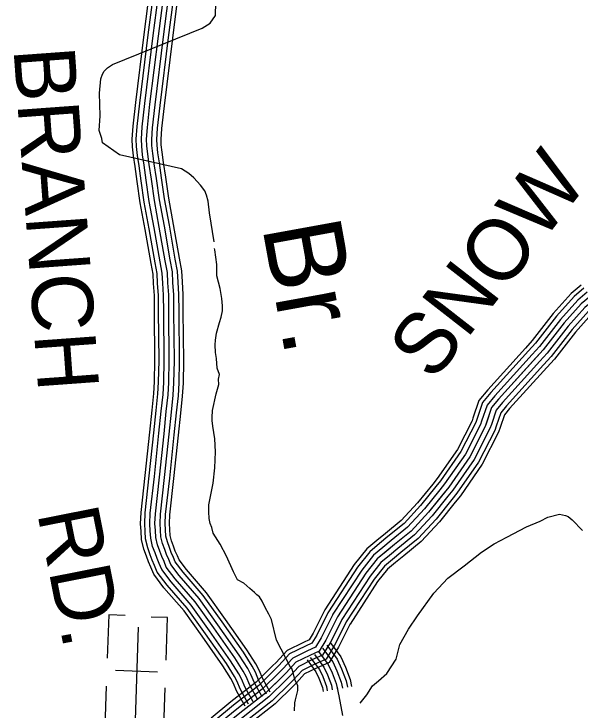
# Model space of a CAD drawing. Extents: x 1551132 to 1791609, y 378168 to 563823.
# Drawn here: x 1637247 to 1640675, y 512135 to 516350 of the extents above; entities that cross this region are included whole.
import ezdxf

# ---------------------------------------------------------------- set-up
doc = ezdxf.new("R2010")
doc.units = 0
for name, color, linetype in [('DESIGN - DRAINAGE - Bridges and Cross Drains Size Text', 7, 'Continuous'), ('DESIGN - ROW - Right-of-Way and Easement Labels', 7, 'Continuous'), ('DESIGN - TRANSPORTATION - Text', 7, 'Continuous'), ('DESIGN - UTILITIES - Cable (Underground) with Text', 7, 'Continuous'), ('SURVEY - CONTOURS - Index with Text', 7, 'Continuous'), ('SURVEY - CONTROL with Text', 7, 'Continuous'), ('SURVEY - PROPERTY - Owners', 7, 'Continuous'), ('SURVEY - TRANSPORTATION - Roads', 7, 'Continuous')]:
    doc.layers.add(name, color=color, linetype=linetype)

msp = doc.modelspace()

# ---------------------------------------------------------------- linework, layer by layer
at = {"layer": 'DESIGN - TRANSPORTATION - Text'}
for points in [[(1637844.445, 516043.555), (1638386.949, 516262.919), (1638436.164, 516293.212), (1638467.355, 516339.88), (1638470.264, 516419.899), (1638468.855, 516471.958), (1638461.589, 516536.085), (1638432.215, 516588.47), (1638416.815, 516640.688), (1638381.399, 516689.139), (1638330.167, 516753.782), (1638300.701, 516798.167), (1638261.71, 516884.685), (1638179.429, 517029.756), (1638122.572, 517126.492), (1638024.408, 517281.754), (1637953.593, 517380.656), (1637919.06, 517437.824)], [(1637784.021, 515570.085), (1637780.321, 515596.144), (1637762.88, 515644.387), (1637769.88, 515732.372), (1637765.455, 515870.517), (1637774.43, 515956.478), (1637782.738, 515984.404), (1637792.963, 516004.296), (1637813.171, 516024.071), (1637844.445, 516043.555)], [(1638459.688, 514969.794), (1638431.655, 515144.891), (1638422.489, 515217.051), (1638412.906, 515253.185), (1638403.215, 515279.319), (1638377.623, 515313.645), (1638336.158, 515358.163), (1638306.484, 515384.53), (1638262.01, 515412.739), (1637887.202, 515496.049), (1637784.021, 515570.085)], [(1638807.204, 512684.111), (1638790.762, 512715.137), (1638769.238, 512755.421), (1638749.688, 512793.68), (1638733.997, 512819.881), (1638718.147, 512832.073), (1638704.323, 512846.248), (1638676.615, 512870.59), (1638639.016, 512903.058), (1638601.275, 512923.508), (1638575.851, 512971.843), (1638534.952, 513066.395), (1638495.811, 513138.906), (1638454.595, 513205.432), (1638444.996, 513239.575), (1638435.279, 513263.7), (1638429.621, 513293.793), (1638428.105, 513335.844), (1638426.58, 513377.887), (1638454.046, 513507.665), (1638463.104, 513601.626), (1638468.195, 513697.637), (1638463.112, 513777.755), (1638451.988, 513853.941), (1638448.379, 513888.008), (1638448.588, 513906.017), (1638449.063, 513948.043), (1638472.204, 514049.846), (1638488.829, 514105.689), (1638485.195, 514137.756), (1638491.512, 514165.707), (1638477.979, 514205.891), (1638474.646, 514263.976), (1638467.062, 514300.086), (1638465.588, 514346.137), (1638467.904, 514374.137), (1638474.379, 514416.089), (1638491.112, 514481.94), (1638501.47, 514513.841), (1638509.895, 514551.775), (1638510.237, 514581.793), (1638506.745, 514625.861), (1638495.462, 514688.037), (1638476.337, 514764.323), (1638475.121, 514832.383), (1638464.13, 514920.577), (1638462.305, 514929.535)], [(1639344.291, 512177.281), (1639383.623, 512227.841), (1639417.697, 512280.859), (1639455.555, 512311.16), (1639504.77, 512356.603), (1639561.561, 512443.705), (1639584.277, 512530.807), (1639637.284, 512625.485), (1639690.291, 512705.02), (1639790.622, 512841.599), (1639875.595, 512932.668), (1639974.376, 513007.57), (1640079.24, 513090.397), (1640155.772, 513141.54), (1640232.162, 513180.674), (1640350.784, 513243.334), (1640433.124, 513278.394), (1640479.356, 513301.869), (1640551.521, 513321.036), (1640587.395, 513312.611), (1640603.312, 513306.419), (1640627.069, 513286.127), (1640690.284, 513221.342)], [(1638946.342, 512130.005), (1638948.883, 512178.006), (1638953.083, 512195.973), (1638959.466, 512229.924), (1638965.733, 512253.866), (1638966.05, 512281.884), (1638948.5, 512320.118), (1638938.992, 512362.261), (1638929.267, 512386.395), (1638923.117, 512391.128), (1638837.478, 512557.349), (1638807.204, 512684.111)]]:
    msp.add_lwpolyline(points, dxfattribs=at)
at = {"layer": 'DESIGN - UTILITIES - Cable (Underground) with Text'}
for p, q in [((1637821.76, 512710.598), (1637812.655, 512449.934)), ((1637921.379, 512707.124), (1637822.377, 512710.598)), ((1638177.777, 512694.236), (1638078.066, 512697.71)), ((1638168.713, 512437.622), (1638177.685, 512694.236)), ((1638116.13, 512365.019), (1637862.641, 512373.858)), ((1637806.716, 512279.08), (1637797.919, 512027.791)), ((1638153.843, 512011.379), (1638162.865, 512269.359))]:
    msp.add_line(p, q, dxfattribs=at)
msp.add_lwpolyline([(1638000.232, 512636.941), (1637980.572, 512074.261)], dxfattribs=at)
at = {"layer": 'SURVEY - CONTOURS - Index with Text'}
for points in [[(1638646.624, 512157.947), (1638596.717, 512247.724), (1638575.242, 512300.367), (1638561.292, 512325.926), (1638512.919, 512402.528), (1638386.563, 512582.416), (1638277.208, 512736.245), (1638155.694, 512875.107), (1638093.946, 512957.384), (1638076.421, 513000.235), (1638062.171, 513032.861), (1638049.897, 513066.912), (1638033.855, 513108.805), (1638019.989, 513167.389), (1638017.622, 513217.032), (1638014.414, 513262.634), (1638017.523, 513330.535), (1638042.58, 513554.974), (1638069.822, 513816.531), (1638083.521, 513950.785), (1638094.596, 514050.971), (1638098.863, 514121.764), (1638101.346, 514250.959), (1638098.621, 514547.4), (1638097.896, 514644.961), (1638092.947, 514717.196), (1638089.997, 514774.264), (1638077.822, 514839.399), (1638042.381, 515044.088), (1638012.157, 515205.892), (1637993.499, 515336.129), (1637980.658, 515426.173), (1637971.216, 515489.858), (1637965.333, 515544.734), (1637963.558, 515592.377), (1637968.9, 515670.854), (1637984.916, 515813.216), (1638036.14, 516225.668), (1638074.573, 516527.768)], [(1638668.223, 512169.956), (1638619.041, 512258.441), (1638597.6, 512310.993), (1638582.617, 512338.46), (1638533.493, 512416.245), (1638406.746, 512596.675), (1638296.632, 512751.587), (1638174.902, 512890.682), (1638115.62, 512969.684), (1638099.187, 513009.86), (1638085.154, 513042.003), (1638073.071, 513075.529), (1638057.53, 513116.113), (1638044.563, 513170.848), (1638042.297, 513218.482), (1638039.172, 513262.942), (1638042.18, 513328.602), (1638067.155, 513552.324), (1638094.404, 513813.998), (1638108.104, 513948.176), (1638119.237, 514048.871), (1638123.562, 514120.781), (1638126.062, 514250.834), (1638123.337, 514547.608), (1638122.604, 514645.903), (1638117.621, 514718.679), (1638114.596, 514777.181), (1638102.155, 514843.774), (1638066.706, 515048.463), (1638036.556, 515209.917), (1638017.965, 515339.62), (1638005.116, 515429.731), (1637995.733, 515492.991), (1637989.999, 515546.509), (1637988.308, 515591.994), (1637993.516, 515668.637), (1638009.457, 515810.316), (1638060.665, 516222.585), (1638099.522, 516528.034)], [(1638695.323, 512185.023), (1638647.04, 512271.875), (1638625.641, 512324.31), (1638609.35, 512354.177), (1638559.301, 512433.437), (1638432.062, 512614.567), (1638320.99, 512770.829), (1638199.001, 512910.225), (1638142.803, 512985.101), (1638127.736, 513021.927), (1638113.97, 513053.478), (1638102.129, 513086.329), (1638087.212, 513125.263), (1638075.396, 513175.198), (1638073.246, 513220.307), (1638070.221, 513263.317), (1638073.096, 513326.169), (1638097.971, 513548.999), (1638125.245, 513810.823), (1638138.928, 513944.893), (1638150.128, 514046.229), (1638154.545, 514119.556), (1638157.07, 514250.684), (1638154.337, 514547.867), (1638153.595, 514647.078), (1638148.57, 514720.538), (1638145.445, 514780.848), (1638132.662, 514849.266), (1638097.222, 515053.955), (1638067.147, 515214.959), (1638048.648, 515344.012), (1638035.798, 515434.198), (1638026.49, 515496.925), (1638020.932, 515548.743), (1638019.34, 515591.519), (1638024.399, 515665.846), (1638040.248, 515806.666), (1638091.422, 516218.718), (1638130.813, 516528.368)], [(1638722.414, 512200.082), (1638675.04, 512285.309), (1638653.69, 512337.635), (1638636.091, 512369.894), (1638585.1, 512450.638), (1638457.378, 512632.459), (1638345.348, 512790.063), (1638223.092, 512929.767), (1638169.985, 513000.527), (1638156.294, 513034.003), (1638142.786, 513064.945), (1638131.186, 513097.129), (1638116.903, 513134.422), (1638106.22, 513179.54), (1638104.195, 513222.133), (1638101.271, 513263.7), (1638104.02, 513323.735), (1638128.795, 513545.674), (1638156.078, 513807.639), (1638169.753, 513941.618), (1638181.027, 514043.595), (1638185.527, 514118.322), (1638188.069, 514250.526), (1638185.336, 514548.125), (1638184.586, 514648.253), (1638179.511, 514722.396), (1638176.295, 514784.515), (1638163.17, 514854.758), (1638127.729, 515059.447), (1638097.738, 515220.009), (1638079.339, 515348.396), (1638066.473, 515438.656), (1638057.248, 515500.85), (1638051.873, 515550.976), (1638050.381, 515591.044), (1638055.281, 515663.062), (1638071.031, 515803.024), (1638122.18, 516214.851), (1638162.104, 516528.71)], [(1638722.414, 512200.082), (1638675.04, 512285.309), (1638653.69, 512337.635), (1638636.091, 512369.894), (1638585.1, 512450.638), (1638457.378, 512632.459), (1638345.348, 512790.063), (1638223.092, 512929.767), (1638169.985, 513000.527), (1638156.294, 513034.003), (1638142.786, 513064.945), (1638131.186, 513097.129), (1638116.903, 513134.422), (1638106.22, 513179.54), (1638104.195, 513222.133), (1638101.271, 513263.7), (1638104.02, 513323.735), (1638128.795, 513545.674), (1638156.078, 513807.639), (1638169.753, 513941.618), (1638181.027, 514043.595), (1638185.527, 514118.322), (1638188.069, 514250.526), (1638185.336, 514548.125), (1638184.586, 514648.253), (1638179.511, 514722.396), (1638176.295, 514784.515), (1638163.17, 514854.758), (1638127.729, 515059.447), (1638097.738, 515220.009), (1638079.339, 515348.396), (1638066.473, 515438.656), (1638057.248, 515500.85), (1638051.873, 515550.976), (1638050.381, 515591.044), (1638055.281, 515663.062), (1638071.031, 515803.024), (1638122.18, 516214.851), (1638162.104, 516528.71)], [(1638749.505, 512215.14), (1638703.039, 512298.742), (1638681.74, 512350.96), (1638662.832, 512385.611), (1638610.9, 512467.838), (1638482.694, 512650.351), (1638369.706, 512809.297), (1638247.184, 512949.309), (1638197.168, 513015.952), (1638184.852, 513046.078), (1638171.602, 513076.412), (1638160.244, 513107.93), (1638146.594, 513143.581), (1638137.045, 513183.882), (1638135.145, 513223.958), (1638132.32, 513264.084), (1638134.945, 513321.302), (1638159.619, 513542.349), (1638186.91, 513804.456), (1638200.577, 513938.343), (1638211.927, 514040.962), (1638216.51, 514117.089), (1638219.068, 514250.367), (1638216.335, 514548.383), (1638215.577, 514649.428), (1638210.452, 514724.255), (1638207.144, 514788.181), (1638193.678, 514860.25), (1638158.237, 515064.938), (1638128.329, 515225.059), (1638110.03, 515352.779), (1638097.147, 515443.115), (1638088.005, 515504.775), (1638082.814, 515553.209), (1638081.422, 515590.569), (1638086.164, 515660.279), (1638101.814, 515799.382), (1638152.938, 516210.985), (1638193.395, 516529.051)], [(1638776.604, 512230.207), (1638731.038, 512312.176), (1638709.781, 512364.277), (1638689.564, 512401.328), (1638636.707, 512485.031), (1638508.011, 512668.244), (1638394.063, 512828.539), (1638271.283, 512968.851), (1638224.351, 513031.369), (1638213.401, 513058.145), (1638200.418, 513087.887), (1638189.302, 513118.73), (1638176.277, 513152.731), (1638167.877, 513188.232), (1638166.094, 513225.783), (1638163.369, 513264.459), (1638165.861, 513318.868), (1638190.435, 513539.024), (1638217.751, 513801.281), (1638231.401, 513935.059), (1638242.818, 514038.32), (1638247.493, 514115.864), (1638250.076, 514250.217), (1638247.334, 514548.642), (1638246.568, 514650.603), (1638241.401, 514726.113), (1638237.993, 514791.848), (1638224.185, 514865.742), (1638188.753, 515070.43), (1638158.92, 515230.101), (1638140.712, 515357.171), (1638127.829, 515447.582), (1638118.763, 515508.708), (1638113.746, 515555.443), (1638112.455, 515590.094), (1638117.046, 515657.487), (1638132.605, 515795.732), (1638183.695, 516207.118), (1638224.686, 516529.385)], [(1638799.078, 512242.699), (1638754.263, 512323.326), (1638733.047, 512375.328), (1638711.747, 512414.362), (1638658.115, 512499.298), (1638529.01, 512683.086), (1638414.271, 512844.498), (1638291.266, 512985.06), (1638246.909, 513044.17), (1638237.092, 513068.162), (1638224.326, 513097.404), (1638213.409, 513127.689), (1638200.91, 513160.331), (1638193.452, 513191.832), (1638191.76, 513227.291), (1638189.127, 513264.775), (1638191.51, 513316.852), (1638216.001, 513536.266), (1638243.326, 513798.639), (1638256.976, 513932.343), (1638268.45, 514036.137), (1638273.192, 514114.839), (1638275.792, 514250.084), (1638273.051, 514548.859), (1638272.276, 514651.578), (1638267.067, 514727.663), (1638263.593, 514794.882), (1638249.501, 514870.3), (1638214.061, 515074.98), (1638184.303, 515234.293), (1638166.17, 515360.804), (1638153.271, 515451.282), (1638144.271, 515511.967), (1638139.413, 515557.293), (1638138.204, 515589.694), (1638142.663, 515655.179), (1638158.137, 515792.716), (1638209.211, 516203.91), (1638250.644, 516529.668)]]:
    msp.add_lwpolyline(points, dxfattribs=at)
at = {"layer": 'SURVEY - CONTROL with Text'}
for points in [[(1640682.735, 514707.872), (1640622.387, 514657.396), (1640513.356, 514535.101), (1640386.301, 514372.088), (1640344.135, 514325.529)], [(1640698.593, 514688.905), (1640639.628, 514639.596), (1640532.347, 514519.267), (1640405.233, 514356.171), (1640362.451, 514308.937)], [(1640718.485, 514665.13), (1640661.261, 514617.27), (1640556.172, 514499.4), (1640428.983, 514336.204), (1640385.426, 514288.12)], [(1640738.367, 514641.346), (1640682.885, 514594.944), (1640579.988, 514479.533), (1640452.724, 514316.245), (1640408.4, 514267.311)], [(1640758.25, 514617.562), (1640704.51, 514572.619), (1640603.804, 514459.666), (1640476.465, 514296.287), (1640431.374, 514246.502)], [(1640682.885, 514594.944), (1640579.988, 514479.533), (1640452.724, 514316.245), (1640182.405, 514017.813), (1640140.006, 513966.045), (1640101.124, 513852.2), (1640007.701, 513668.653), (1639880.279, 513485.349), (1639757.09, 513332.045), (1639652.209, 513218.65), (1639551.578, 513137.265), (1639446.905, 513049.896), (1639378.24, 512964.285), (1639206.186, 512699.195), (1639135.087, 512557.541), (1639094.572, 512491.756), (1639038.373, 512466.114), (1638954.05, 512424.654), (1638895.56, 512360.994), (1638770.604, 512237.733), (1638615.658, 512116.679)], [(1640778.141, 514593.786), (1640726.143, 514550.293), (1640627.628, 514439.799), (1640500.215, 514276.319), (1640454.349, 514225.685)], [(1640794.641, 514574.052), (1640744.084, 514531.776), (1640647.386, 514423.323), (1640519.914, 514259.761), (1640473.407, 514208.418)], [(1640344.143, 514325.537), (1640116.69, 514074.431), (1640063.008, 514008.887), (1640026.775, 513902.81)], [(1640362.459, 514308.945), (1640135.423, 514058.297), (1640084.949, 513996.679), (1640050.158, 513894.818)], [(1640385.434, 514288.128), (1640158.914, 514038.055), (1640112.482, 513981.362), (1640079.499, 513884.792)], [(1640408.408, 514267.319), (1640182.405, 514017.813), (1640140.006, 513966.045), (1640108.832, 513874.776)], [(1640431.383, 514246.51), (1640205.896, 513997.57), (1640167.531, 513950.728), (1640138.164, 513864.759)], [(1640454.357, 514225.693), (1640229.387, 513977.328), (1640195.063, 513935.41), (1640167.505, 513854.733)], [(1640473.415, 514208.426), (1640248.879, 513960.544), (1640217.896, 513922.71), (1640191.838, 513846.425)], [(1640026.784, 513902.826), (1640021.051, 513886.051), (1639933.111, 513713.28), (1639810.797, 513537.325), (1639783.289, 513503.091)], [(1640050.167, 513894.834), (1640043.875, 513876.401), (1639954.369, 513700.563), (1639830.605, 513522.508), (1639802.556, 513487.607)], [(1640079.508, 513884.809), (1640072.499, 513864.3), (1639981.035, 513684.604), (1639855.438, 513503.932), (1639826.713, 513468.182)], [(1640108.84, 513874.792), (1640101.124, 513852.2), (1640007.701, 513668.653), (1639880.279, 513485.349), (1639850.879, 513448.764)], [(1640138.173, 513864.775), (1640129.748, 513840.1), (1640034.367, 513652.703), (1639905.12, 513466.765), (1639875.045, 513429.347)], [(1640167.514, 513854.75), (1640158.372, 513827.999), (1640061.033, 513636.744), (1639929.952, 513448.189), (1639899.203, 513409.922)], [(1640191.847, 513846.441), (1640182.122, 513817.957), (1640083.149, 513623.511), (1639950.56, 513432.772), (1639919.253, 513393.813)], [(1639783.298, 513503.091), (1639691.383, 513388.713), (1639592.81, 513282.135), (1639496.529, 513204.275), (1639445.064, 513161.315)], [(1639802.564, 513487.607), (1639710.116, 513372.562), (1639609.735, 513264.043), (1639512.221, 513185.174), (1639460.905, 513142.34)], [(1639826.722, 513468.19), (1639733.599, 513352.303), (1639630.976, 513241.342), (1639531.895, 513161.215), (1639480.763, 513118.539)], [(1639850.888, 513448.773), (1639757.09, 513332.045), (1639652.209, 513218.65), (1639551.578, 513137.265), (1639500.629, 513094.738)], [(1639875.054, 513429.356), (1639780.581, 513311.786), (1639673.442, 513195.958), (1639571.261, 513113.314), (1639520.495, 513070.938)], [(1639899.212, 513409.938), (1639804.064, 513291.527), (1639694.683, 513173.257), (1639590.935, 513089.355), (1639540.353, 513047.137)], [(1639919.261, 513393.821), (1639823.555, 513274.718), (1639712.299, 513154.432), (1639607.26, 513069.488), (1639556.836, 513027.395)], [(1639445.072, 513161.323), (1639384.682, 513110.914), (1639307.875, 513015.153), (1639130.846, 512742.396), (1639126.796, 512734.329)], [(1639460.905, 513142.348), (1639402.423, 513093.522), (1639327.933, 513000.653), (1639152.32, 512730.079), (1639148.879, 512723.237)], [(1639480.771, 513118.547), (1639424.664, 513071.713), (1639353.082, 512982.469), (1639179.253, 512714.637), (1639176.587, 512709.32)], [(1639500.637, 513094.747), (1639446.905, 513049.896), (1639378.24, 512964.285), (1639206.186, 512699.195), (1639204.286, 512695.411)], [(1639520.504, 513070.946), (1639469.146, 513028.078), (1639403.398, 512946.101), (1639233.118, 512683.753), (1639231.985, 512681.503)], [(1639540.37, 513047.146), (1639491.388, 513006.269), (1639428.547, 512927.917), (1639260.051, 512668.311), (1639259.693, 512667.586)], [(1639556.844, 513027.403), (1639509.845, 512988.169), (1639449.422, 512912.834), (1639282.401, 512655.502)], [(1639126.796, 512734.329), (1639059.281, 512599.809), (1639034.573, 512559.699), (1639001.241, 512544.491), (1638901.201, 512495.298), (1638833.153, 512421.237), (1638815.962, 512404.287)], [(1639148.887, 512723.245), (1639080.889, 512587.758), (1639051.673, 512540.332), (1639011.824, 512522.148), (1638916.259, 512475.164), (1638850.936, 512404.07), (1638833.319, 512386.686)], [(1639176.587, 512709.337), (1639107.988, 512572.65), (1639073.122, 512516.048), (1639025.098, 512494.131), (1638935.159, 512449.913), (1638873.252, 512382.528), (1638855.086, 512364.619)], [(1639204.294, 512695.428), (1639135.087, 512557.541), (1639094.572, 512491.756), (1639038.373, 512466.114), (1638954.05, 512424.654), (1638895.56, 512360.994), (1638876.852, 512342.544)], [(1639232.002, 512681.519), (1639162.187, 512542.432), (1639116.021, 512467.464), (1639051.648, 512438.096), (1638972.941, 512399.395), (1638917.867, 512339.46), (1638898.618, 512320.468)], [(1639259.701, 512667.611), (1639189.286, 512527.324), (1639137.471, 512443.18), (1639064.922, 512410.079), (1638991.841, 512374.145), (1638940.184, 512317.918), (1638920.384, 512298.401)], [(1639282.684, 512656.077), (1639211.769, 512514.782), (1639155.262, 512423.029), (1639075.939, 512386.837), (1639007.507, 512353.194), (1638958.691, 512300.051), (1638938.442, 512280.084)], [(1638815.978, 512404.295), (1638713.272, 512302.984), (1638561.334, 512184.281), (1638441.62, 512085.345)], [(1638833.328, 512386.695), (1638729.613, 512284.392), (1638576.817, 512165.014), (1638457.37, 512066.295)], [(1638855.102, 512364.619), (1638750.113, 512261.058), (1638596.242, 512140.847), (1638477.111, 512042.402)], [(1638876.868, 512342.552), (1638770.604, 512237.733), (1638615.658, 512116.679), (1638496.86, 512018.502)], [(1638898.635, 512320.485), (1638791.095, 512214.407), (1638635.074, 512092.512), (1638516.61, 511994.601)], [(1638920.409, 512298.409), (1638811.595, 512191.073), (1638654.498, 512068.345), (1638536.351, 511970.709)], [(1638938.467, 512280.1), (1638828.594, 512171.723), (1638670.606, 512048.294), (1638552.734, 511950.883)]]:
    msp.add_lwpolyline(points, dxfattribs=at)
at = {"layer": 'SURVEY - PROPERTY - Owners'}
msp.add_lwpolyline([(1639091.513, 512490.364), (1639150.612, 512411.437), (1639173.978, 512361.086), (1639199.152, 512294.684), (1639214.219, 512220.407), (1639236.743, 512101.988)], dxfattribs=at)
at = {"layer": 'SURVEY - TRANSPORTATION - Roads'}
for points in [[(1639161.728, 512542.941), (1639226.319, 512456.68), (1639254.876, 512395.145), (1639283.7, 512319.11), (1639292.184, 512277.284)], [(1639116.329, 512508.948), (1639177.37, 512427.429), (1639202.569, 512373.12), (1639229.035, 512303.318), (1639236.318, 512267.392)], [(1639141.137, 512527.524), (1639204.119, 512443.413), (1639231.16, 512385.162), (1639258.909, 512311.951), (1639266.842, 512272.817)], [(1639041.89, 512453.205), (1639097.105, 512379.461), (1639116.796, 512337.01), (1639139.395, 512277.417), (1639144.712, 512251.208)], [(1639066.697, 512471.78), (1639123.854, 512395.445), (1639145.387, 512349.052), (1639169.27, 512286.051), (1639175.261, 512256.525)], [(1639091.513, 512490.364), (1639150.612, 512411.437), (1639173.978, 512361.086), (1639199.152, 512294.684), (1639214.219, 512220.407), (1639236.743, 512101.988)], [(1639091.513, 512490.364), (1639150.612, 512411.437), (1639173.978, 512361.086), (1639199.152, 512294.684), (1639205.786, 512262)], [(1639022.098, 512438.388), (1639075.772, 512366.711), (1639094.005, 512327.418), (1639115.571, 512270.534), (1639120.363, 512246.908)]]:
    msp.add_lwpolyline(points, dxfattribs=at)

# ---------------------------------------------------------------- texts
at = {"layer": 'DESIGN - DRAINAGE - Bridges and Cross Drains Size Text'}
msp.add_text('Br.', height=475.0114, rotation=280.285394, dxfattribs=at).set_placement((1638749.731, 515062.222))
at = {"layer": 'DESIGN - ROW - Right-of-Way and Easement Labels'}
for s, height, rotation, p in [('BRANCH', 370.0094, 274.152961, (1637244.341, 516138.717)), ('SNOW', 370.0028, 52.066406, (1639784.581, 514115.74)), ('RD.', 370.0087, 281.191917, (1637387.603, 513329.606))]:
    msp.add_text(s, height=height, rotation=rotation, dxfattribs=at).set_placement(p)

doc.saveas('drawing.dxf')
